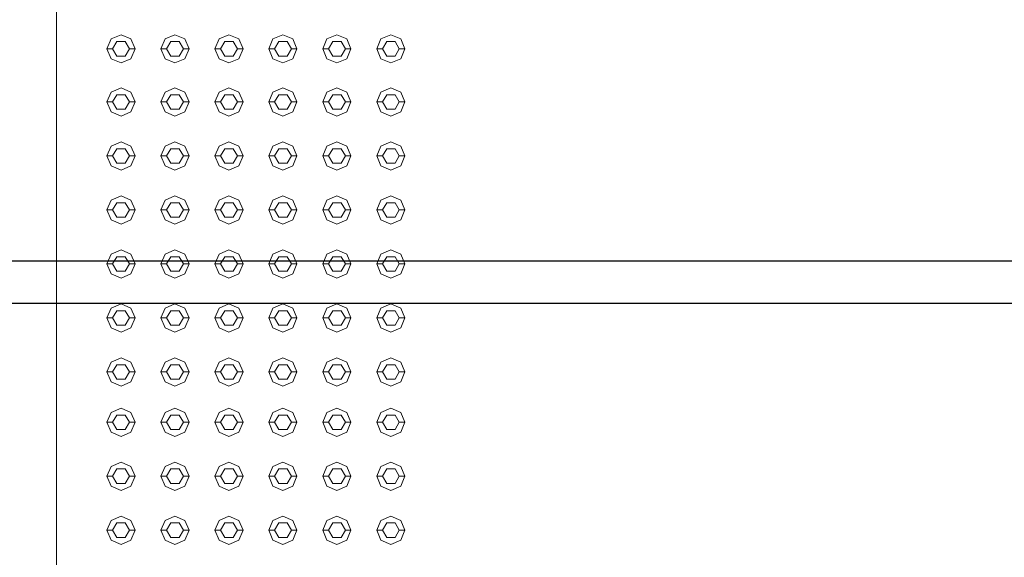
# Model space of a CAD drawing. Header units: millimetres. Extents: x -261 to 187, y -214 to 106.
# Tile 693 of 1056: x -204.873 to -203.996, y 2.067 to 2.546. Entities that reach past the tile are written whole.
import ezdxf

# ---------------------------------------------------------------- set-up
doc = ezdxf.new("R2010")
doc.units = ezdxf.units.MM
doc.header["$LTSCALE"] = 0.005
doc.header["$MEASUREMENT"] = 0
for name, color, linetype, lineweight in [('AP-Condutos Ar condicionado', 4, 'Continuous', 25), ('IFC-Elemento construtivo genérico-Contorno', 9, 'Continuous', 5), ('IFC-Laje-Contorno', 9, 'Continuous', 5)]:
    doc.layers.add(name, color=color, linetype=linetype, lineweight=lineweight)

msp = doc.modelspace()

# ---------------------------------------------------------------- linework, layer by layer
at = {"layer": 'AP-Condutos Ar condicionado'}
for p, q in [((-201.10588, 2.33105), (-216.4127, 2.33105)), ((-201.10588, 2.29338), (-216.4127, 2.29338))]:
    msp.add_line(p, q, dxfattribs=at)
at = {"layer": 'IFC-Elemento construtivo genérico-Contorno', "lineweight": 5}
for p, q in [((-204.79549, 2.52022), (-204.79183, 2.52908)), ((-204.79183, 2.52908), (-204.78297, 2.53275)), ((-204.79049, 2.52022), (-204.78673, 2.52673)), ((-204.78673, 2.52673), (-204.77921, 2.52673)), ((-204.78297, 2.53275), (-204.77411, 2.52908)), ((-204.77921, 2.52673), (-204.77546, 2.52022)), ((-204.77411, 2.52908), (-204.77045, 2.52022)), ((-204.7474, 2.52022), (-204.74373, 2.52908)), ((-204.74373, 2.52908), (-204.73488, 2.53275)), ((-204.74239, 2.52022), (-204.73864, 2.52673)), ((-204.73864, 2.52673), (-204.73112, 2.52673)), ((-204.73488, 2.53275), (-204.72602, 2.52908)), ((-204.73112, 2.52673), (-204.72736, 2.52022)), ((-204.72602, 2.52908), (-204.72235, 2.52022)), ((-204.69931, 2.52022), (-204.69564, 2.52908)), ((-204.69564, 2.52908), (-204.68679, 2.53275)), ((-204.6943, 2.52022), (-204.69054, 2.52673)), ((-204.69054, 2.52673), (-204.68303, 2.52673)), ((-204.68679, 2.53275), (-204.67793, 2.52908)), ((-204.68303, 2.52673), (-204.67927, 2.52022)), ((-204.67793, 2.52908), (-204.67426, 2.52022)), ((-204.65122, 2.52022), (-204.64755, 2.52908)), ((-204.64755, 2.52908), (-204.6387, 2.53275)), ((-204.64621, 2.52022), (-204.64245, 2.52673)), ((-204.64245, 2.52673), (-204.63494, 2.52673)), ((-204.6387, 2.53275), (-204.62984, 2.52908)), ((-204.63494, 2.52673), (-204.63118, 2.52022)), ((-204.62984, 2.52908), (-204.62617, 2.52022)), ((-204.60313, 2.52022), (-204.59946, 2.52908)), ((-204.59946, 2.52908), (-204.5906, 2.53275)), ((-204.59812, 2.52022), (-204.59436, 2.52673)), ((-204.59436, 2.52673), (-204.58685, 2.52673)), ((-204.5906, 2.53275), (-204.58175, 2.52908)), ((-204.58685, 2.52673), (-204.58309, 2.52022)), ((-204.58175, 2.52908), (-204.57808, 2.52022)), ((-204.55504, 2.52022), (-204.55137, 2.52908)), ((-204.55137, 2.52908), (-204.54251, 2.53275)), ((-204.55003, 2.52022), (-204.54627, 2.52673)), ((-204.54627, 2.52673), (-204.53876, 2.52673)), ((-204.54251, 2.53275), (-204.53366, 2.52908)), ((-204.53876, 2.52673), (-204.535, 2.52022)), ((-204.53366, 2.52908), (-204.52999, 2.52022)), ((-204.79549, 2.52022), (-204.79049, 2.52022)), ((-204.79549, 2.52022), (-204.79183, 2.51137)), ((-204.79049, 2.52022), (-204.78673, 2.51372)), ((-204.77921, 2.51372), (-204.77546, 2.52022)), ((-204.77546, 2.52022), (-204.77045, 2.52022)), ((-204.77411, 2.51137), (-204.77045, 2.52022)), ((-204.7474, 2.52022), (-204.74239, 2.52022)), ((-204.7474, 2.52022), (-204.74373, 2.51137)), ((-204.74239, 2.52022), (-204.73864, 2.51372)), ((-204.73112, 2.51372), (-204.72736, 2.52022)), ((-204.72736, 2.52022), (-204.72235, 2.52022)), ((-204.72602, 2.51137), (-204.72235, 2.52022)), ((-204.69931, 2.52022), (-204.6943, 2.52022)), ((-204.69931, 2.52022), (-204.69564, 2.51137)), ((-204.6943, 2.52022), (-204.69054, 2.51372)), ((-204.68303, 2.51372), (-204.67927, 2.52022)), ((-204.67927, 2.52022), (-204.67426, 2.52022)), ((-204.67793, 2.51137), (-204.67426, 2.52022)), ((-204.65122, 2.52022), (-204.64621, 2.52022)), ((-204.65122, 2.52022), (-204.64755, 2.51137)), ((-204.64621, 2.52022), (-204.64245, 2.51372)), ((-204.63494, 2.51372), (-204.63118, 2.52022)), ((-204.63118, 2.52022), (-204.62617, 2.52022)), ((-204.62984, 2.51137), (-204.62617, 2.52022)), ((-204.60313, 2.52022), (-204.59812, 2.52022)), ((-204.60313, 2.52022), (-204.59946, 2.51137)), ((-204.59812, 2.52022), (-204.59436, 2.51372)), ((-204.58685, 2.51372), (-204.58309, 2.52022)), ((-204.58309, 2.52022), (-204.57808, 2.52022)), ((-204.58175, 2.51137), (-204.57808, 2.52022)), ((-204.55504, 2.52022), (-204.55003, 2.52022)), ((-204.55504, 2.52022), (-204.55137, 2.51137)), ((-204.55003, 2.52022), (-204.54627, 2.51372)), ((-204.53876, 2.51372), (-204.535, 2.52022)), ((-204.535, 2.52022), (-204.52999, 2.52022)), ((-204.53366, 2.51137), (-204.52999, 2.52022)), ((-204.79183, 2.51137), (-204.78297, 2.5077)), ((-204.78673, 2.51372), (-204.77921, 2.51372)), ((-204.78297, 2.5077), (-204.77411, 2.51137)), ((-204.74373, 2.51137), (-204.73488, 2.5077)), ((-204.73864, 2.51372), (-204.73112, 2.51372)), ((-204.73488, 2.5077), (-204.72602, 2.51137)), ((-204.69564, 2.51137), (-204.68679, 2.5077)), ((-204.69054, 2.51372), (-204.68303, 2.51372)), ((-204.68679, 2.5077), (-204.67793, 2.51137)), ((-204.64755, 2.51137), (-204.6387, 2.5077)), ((-204.64245, 2.51372), (-204.63494, 2.51372)), ((-204.6387, 2.5077), (-204.62984, 2.51137)), ((-204.59946, 2.51137), (-204.5906, 2.5077)), ((-204.59436, 2.51372), (-204.58685, 2.51372)), ((-204.5906, 2.5077), (-204.58175, 2.51137)), ((-204.55137, 2.51137), (-204.54251, 2.5077)), ((-204.54627, 2.51372), (-204.53876, 2.51372)), ((-204.54251, 2.5077), (-204.53366, 2.51137)), ((-204.79183, 2.48175), (-204.78297, 2.48541)), ((-204.78297, 2.48541), (-204.77411, 2.48175)), ((-204.74373, 2.48175), (-204.73488, 2.48541)), ((-204.73488, 2.48541), (-204.72602, 2.48175)), ((-204.69564, 2.48175), (-204.68679, 2.48541)), ((-204.68679, 2.48541), (-204.67793, 2.48175)), ((-204.64755, 2.48175), (-204.6387, 2.48541)), ((-204.6387, 2.48541), (-204.62984, 2.48175)), ((-204.59946, 2.48175), (-204.5906, 2.48541)), ((-204.5906, 2.48541), (-204.58175, 2.48175)), ((-204.55137, 2.48175), (-204.54251, 2.48541)), ((-204.54251, 2.48541), (-204.53366, 2.48175)), ((-204.79549, 2.47289), (-204.79183, 2.48175)), ((-204.79049, 2.47289), (-204.78673, 2.4794)), ((-204.78673, 2.4794), (-204.77921, 2.4794)), ((-204.77921, 2.4794), (-204.77546, 2.47289)), ((-204.77411, 2.48175), (-204.77045, 2.47289)), ((-204.7474, 2.47289), (-204.74373, 2.48175)), ((-204.74239, 2.47289), (-204.73864, 2.4794)), ((-204.73864, 2.4794), (-204.73112, 2.4794)), ((-204.73112, 2.4794), (-204.72736, 2.47289)), ((-204.72602, 2.48175), (-204.72235, 2.47289)), ((-204.69931, 2.47289), (-204.69564, 2.48175)), ((-204.6943, 2.47289), (-204.69054, 2.4794)), ((-204.69054, 2.4794), (-204.68303, 2.4794)), ((-204.68303, 2.4794), (-204.67927, 2.47289)), ((-204.67793, 2.48175), (-204.67426, 2.47289)), ((-204.65122, 2.47289), (-204.64755, 2.48175)), ((-204.64621, 2.47289), (-204.64245, 2.4794)), ((-204.64245, 2.4794), (-204.63494, 2.4794)), ((-204.63494, 2.4794), (-204.63118, 2.47289)), ((-204.62984, 2.48175), (-204.62617, 2.47289)), ((-204.60313, 2.47289), (-204.59946, 2.48175)), ((-204.59812, 2.47289), (-204.59436, 2.4794)), ((-204.59436, 2.4794), (-204.58685, 2.4794)), ((-204.58685, 2.4794), (-204.58309, 2.47289)), ((-204.58175, 2.48175), (-204.57808, 2.47289)), ((-204.55504, 2.47289), (-204.55137, 2.48175)), ((-204.55003, 2.47289), (-204.54627, 2.4794)), ((-204.54627, 2.4794), (-204.53876, 2.4794)), ((-204.53876, 2.4794), (-204.535, 2.47289)), ((-204.53366, 2.48175), (-204.52999, 2.47289)), ((-204.79549, 2.47289), (-204.79049, 2.47289)), ((-204.79549, 2.47289), (-204.79183, 2.46403)), ((-204.79049, 2.47289), (-204.78673, 2.46638)), ((-204.78673, 2.46638), (-204.77921, 2.46638)), ((-204.77921, 2.46638), (-204.77546, 2.47289)), ((-204.77546, 2.47289), (-204.77045, 2.47289)), ((-204.77411, 2.46403), (-204.77045, 2.47289)), ((-204.7474, 2.47289), (-204.74239, 2.47289)), ((-204.7474, 2.47289), (-204.74373, 2.46403)), ((-204.74239, 2.47289), (-204.73864, 2.46638)), ((-204.73864, 2.46638), (-204.73112, 2.46638)), ((-204.73112, 2.46638), (-204.72736, 2.47289)), ((-204.72736, 2.47289), (-204.72235, 2.47289)), ((-204.72602, 2.46403), (-204.72235, 2.47289)), ((-204.69931, 2.47289), (-204.6943, 2.47289)), ((-204.69931, 2.47289), (-204.69564, 2.46403)), ((-204.6943, 2.47289), (-204.69054, 2.46638)), ((-204.69054, 2.46638), (-204.68303, 2.46638)), ((-204.68303, 2.46638), (-204.67927, 2.47289)), ((-204.67927, 2.47289), (-204.67426, 2.47289)), ((-204.67793, 2.46403), (-204.67426, 2.47289)), ((-204.65122, 2.47289), (-204.64621, 2.47289)), ((-204.65122, 2.47289), (-204.64755, 2.46403)), ((-204.64621, 2.47289), (-204.64245, 2.46638)), ((-204.64245, 2.46638), (-204.63494, 2.46638)), ((-204.63494, 2.46638), (-204.63118, 2.47289)), ((-204.63118, 2.47289), (-204.62617, 2.47289)), ((-204.62984, 2.46403), (-204.62617, 2.47289)), ((-204.60313, 2.47289), (-204.59812, 2.47289)), ((-204.60313, 2.47289), (-204.59946, 2.46403)), ((-204.59812, 2.47289), (-204.59436, 2.46638)), ((-204.59436, 2.46638), (-204.58685, 2.46638)), ((-204.58685, 2.46638), (-204.58309, 2.47289)), ((-204.58309, 2.47289), (-204.57808, 2.47289)), ((-204.58175, 2.46403), (-204.57808, 2.47289)), ((-204.55504, 2.47289), (-204.55003, 2.47289)), ((-204.55504, 2.47289), (-204.55137, 2.46403)), ((-204.55003, 2.47289), (-204.54627, 2.46638)), ((-204.54627, 2.46638), (-204.53876, 2.46638)), ((-204.53876, 2.46638), (-204.535, 2.47289)), ((-204.535, 2.47289), (-204.52999, 2.47289)), ((-204.53366, 2.46403), (-204.52999, 2.47289)), ((-204.79183, 2.46403), (-204.78297, 2.46036)), ((-204.78297, 2.46036), (-204.77411, 2.46403)), ((-204.74373, 2.46403), (-204.73488, 2.46036)), ((-204.73488, 2.46036), (-204.72602, 2.46403)), ((-204.69564, 2.46403), (-204.68679, 2.46036)), ((-204.68679, 2.46036), (-204.67793, 2.46403)), ((-204.64755, 2.46403), (-204.6387, 2.46036)), ((-204.6387, 2.46036), (-204.62984, 2.46403)), ((-204.59946, 2.46403), (-204.5906, 2.46036)), ((-204.5906, 2.46036), (-204.58175, 2.46403)), ((-204.55137, 2.46403), (-204.54251, 2.46036)), ((-204.54251, 2.46036), (-204.53366, 2.46403)), ((-204.79549, 2.4248), (-204.79183, 2.43365)), ((-204.79183, 2.43365), (-204.78297, 2.43732)), ((-204.79049, 2.4248), (-204.78673, 2.4313)), ((-204.78673, 2.4313), (-204.77921, 2.4313)), ((-204.78297, 2.43732), (-204.77411, 2.43365)), ((-204.77921, 2.4313), (-204.77546, 2.4248)), ((-204.77411, 2.43365), (-204.77045, 2.4248)), ((-204.7474, 2.4248), (-204.74373, 2.43365)), ((-204.74373, 2.43365), (-204.73488, 2.43732)), ((-204.74239, 2.4248), (-204.73864, 2.4313)), ((-204.73864, 2.4313), (-204.73112, 2.4313)), ((-204.73488, 2.43732), (-204.72602, 2.43365)), ((-204.73112, 2.4313), (-204.72736, 2.4248)), ((-204.72602, 2.43365), (-204.72235, 2.4248)), ((-204.69931, 2.4248), (-204.69564, 2.43365)), ((-204.69564, 2.43365), (-204.68679, 2.43732)), ((-204.6943, 2.4248), (-204.69054, 2.4313)), ((-204.69054, 2.4313), (-204.68303, 2.4313)), ((-204.68679, 2.43732), (-204.67793, 2.43365)), ((-204.68303, 2.4313), (-204.67927, 2.4248)), ((-204.67793, 2.43365), (-204.67426, 2.4248)), ((-204.65122, 2.4248), (-204.64755, 2.43365)), ((-204.64755, 2.43365), (-204.6387, 2.43732)), ((-204.64621, 2.4248), (-204.64245, 2.4313)), ((-204.64245, 2.4313), (-204.63494, 2.4313)), ((-204.6387, 2.43732), (-204.62984, 2.43365)), ((-204.63494, 2.4313), (-204.63118, 2.4248)), ((-204.62984, 2.43365), (-204.62617, 2.4248)), ((-204.60313, 2.4248), (-204.59946, 2.43365)), ((-204.59946, 2.43365), (-204.5906, 2.43732)), ((-204.59812, 2.4248), (-204.59436, 2.4313)), ((-204.59436, 2.4313), (-204.58685, 2.4313)), ((-204.5906, 2.43732), (-204.58175, 2.43365)), ((-204.58685, 2.4313), (-204.58309, 2.4248)), ((-204.58175, 2.43365), (-204.57808, 2.4248)), ((-204.55504, 2.4248), (-204.55137, 2.43365)), ((-204.55137, 2.43365), (-204.54251, 2.43732)), ((-204.55003, 2.4248), (-204.54627, 2.4313)), ((-204.54627, 2.4313), (-204.53876, 2.4313)), ((-204.54251, 2.43732), (-204.53366, 2.43365)), ((-204.53876, 2.4313), (-204.535, 2.4248)), ((-204.53366, 2.43365), (-204.52999, 2.4248)), ((-204.79549, 2.4248), (-204.79049, 2.4248)), ((-204.79549, 2.4248), (-204.79183, 2.41594)), ((-204.79049, 2.4248), (-204.78673, 2.41829)), ((-204.77921, 2.41829), (-204.77546, 2.4248)), ((-204.77546, 2.4248), (-204.77045, 2.4248)), ((-204.77411, 2.41594), (-204.77045, 2.4248)), ((-204.7474, 2.4248), (-204.74239, 2.4248)), ((-204.7474, 2.4248), (-204.74373, 2.41594)), ((-204.74239, 2.4248), (-204.73864, 2.41829)), ((-204.73112, 2.41829), (-204.72736, 2.4248)), ((-204.72736, 2.4248), (-204.72235, 2.4248)), ((-204.72602, 2.41594), (-204.72235, 2.4248)), ((-204.69931, 2.4248), (-204.6943, 2.4248)), ((-204.69931, 2.4248), (-204.69564, 2.41594)), ((-204.6943, 2.4248), (-204.69054, 2.41829)), ((-204.68303, 2.41829), (-204.67927, 2.4248)), ((-204.67927, 2.4248), (-204.67426, 2.4248)), ((-204.67793, 2.41594), (-204.67426, 2.4248)), ((-204.65122, 2.4248), (-204.64621, 2.4248)), ((-204.65122, 2.4248), (-204.64755, 2.41594)), ((-204.64621, 2.4248), (-204.64245, 2.41829)), ((-204.63494, 2.41829), (-204.63118, 2.4248)), ((-204.63118, 2.4248), (-204.62617, 2.4248)), ((-204.62984, 2.41594), (-204.62617, 2.4248)), ((-204.60313, 2.4248), (-204.59812, 2.4248)), ((-204.60313, 2.4248), (-204.59946, 2.41594)), ((-204.59812, 2.4248), (-204.59436, 2.41829)), ((-204.58685, 2.41829), (-204.58309, 2.4248)), ((-204.58309, 2.4248), (-204.57808, 2.4248)), ((-204.58175, 2.41594), (-204.57808, 2.4248)), ((-204.55504, 2.4248), (-204.55003, 2.4248)), ((-204.55504, 2.4248), (-204.55137, 2.41594)), ((-204.55003, 2.4248), (-204.54627, 2.41829)), ((-204.53876, 2.41829), (-204.535, 2.4248)), ((-204.535, 2.4248), (-204.52999, 2.4248)), ((-204.53366, 2.41594), (-204.52999, 2.4248)), ((-204.79183, 2.41594), (-204.78297, 2.41227)), ((-204.78673, 2.41829), (-204.77921, 2.41829)), ((-204.78297, 2.41227), (-204.77411, 2.41594)), ((-204.74373, 2.41594), (-204.73488, 2.41227)), ((-204.73864, 2.41829), (-204.73112, 2.41829)), ((-204.73488, 2.41227), (-204.72602, 2.41594)), ((-204.69564, 2.41594), (-204.68679, 2.41227)), ((-204.69054, 2.41829), (-204.68303, 2.41829)), ((-204.68679, 2.41227), (-204.67793, 2.41594)), ((-204.64755, 2.41594), (-204.6387, 2.41227)), ((-204.64245, 2.41829), (-204.63494, 2.41829)), ((-204.6387, 2.41227), (-204.62984, 2.41594)), ((-204.59946, 2.41594), (-204.5906, 2.41227)), ((-204.59436, 2.41829), (-204.58685, 2.41829)), ((-204.5906, 2.41227), (-204.58175, 2.41594)), ((-204.55137, 2.41594), (-204.54251, 2.41227)), ((-204.54627, 2.41829), (-204.53876, 2.41829)), ((-204.54251, 2.41227), (-204.53366, 2.41594)), ((-204.79183, 2.38556), (-204.78297, 2.38923)), ((-204.78297, 2.38923), (-204.77411, 2.38556)), ((-204.74373, 2.38556), (-204.73488, 2.38923)), ((-204.73488, 2.38923), (-204.72602, 2.38556)), ((-204.69564, 2.38556), (-204.68679, 2.38923)), ((-204.68679, 2.38923), (-204.67793, 2.38556)), ((-204.64755, 2.38556), (-204.6387, 2.38923)), ((-204.6387, 2.38923), (-204.62984, 2.38556)), ((-204.59946, 2.38556), (-204.5906, 2.38923)), ((-204.5906, 2.38923), (-204.58175, 2.38556)), ((-204.55137, 2.38556), (-204.54251, 2.38923)), ((-204.54251, 2.38923), (-204.53366, 2.38556)), ((-204.79549, 2.37671), (-204.79183, 2.38556)), ((-204.79049, 2.37671), (-204.78673, 2.38321)), ((-204.78673, 2.38321), (-204.77921, 2.38321)), ((-204.77921, 2.38321), (-204.77546, 2.37671)), ((-204.77411, 2.38556), (-204.77045, 2.37671)), ((-204.7474, 2.37671), (-204.74373, 2.38556)), ((-204.74239, 2.37671), (-204.73864, 2.38321)), ((-204.73864, 2.38321), (-204.73112, 2.38321)), ((-204.73112, 2.38321), (-204.72736, 2.37671)), ((-204.72602, 2.38556), (-204.72235, 2.37671)), ((-204.69931, 2.37671), (-204.69564, 2.38556)), ((-204.6943, 2.37671), (-204.69054, 2.38321)), ((-204.69054, 2.38321), (-204.68303, 2.38321)), ((-204.68303, 2.38321), (-204.67927, 2.37671)), ((-204.67793, 2.38556), (-204.67426, 2.37671)), ((-204.65122, 2.37671), (-204.64755, 2.38556)), ((-204.64621, 2.37671), (-204.64245, 2.38321)), ((-204.64245, 2.38321), (-204.63494, 2.38321)), ((-204.63494, 2.38321), (-204.63118, 2.37671)), ((-204.62984, 2.38556), (-204.62617, 2.37671)), ((-204.60313, 2.37671), (-204.59946, 2.38556)), ((-204.59812, 2.37671), (-204.59436, 2.38321)), ((-204.59436, 2.38321), (-204.58685, 2.38321)), ((-204.58685, 2.38321), (-204.58309, 2.37671)), ((-204.58175, 2.38556), (-204.57808, 2.37671)), ((-204.55504, 2.37671), (-204.55137, 2.38556)), ((-204.55003, 2.37671), (-204.54627, 2.38321)), ((-204.54627, 2.38321), (-204.53876, 2.38321)), ((-204.53876, 2.38321), (-204.535, 2.37671)), ((-204.53366, 2.38556), (-204.52999, 2.37671)), ((-204.79549, 2.37671), (-204.79049, 2.37671)), ((-204.79549, 2.37671), (-204.79183, 2.36785)), ((-204.79049, 2.37671), (-204.78673, 2.3702)), ((-204.78673, 2.3702), (-204.77921, 2.3702)), ((-204.77921, 2.3702), (-204.77546, 2.37671)), ((-204.77546, 2.37671), (-204.77045, 2.37671)), ((-204.77411, 2.36785), (-204.77045, 2.37671)), ((-204.7474, 2.37671), (-204.74239, 2.37671)), ((-204.7474, 2.37671), (-204.74373, 2.36785)), ((-204.74239, 2.37671), (-204.73864, 2.3702)), ((-204.73864, 2.3702), (-204.73112, 2.3702)), ((-204.73112, 2.3702), (-204.72736, 2.37671)), ((-204.72736, 2.37671), (-204.72235, 2.37671)), ((-204.72602, 2.36785), (-204.72235, 2.37671)), ((-204.69931, 2.37671), (-204.6943, 2.37671)), ((-204.69931, 2.37671), (-204.69564, 2.36785)), ((-204.6943, 2.37671), (-204.69054, 2.3702)), ((-204.69054, 2.3702), (-204.68303, 2.3702)), ((-204.68303, 2.3702), (-204.67927, 2.37671)), ((-204.67927, 2.37671), (-204.67426, 2.37671)), ((-204.67793, 2.36785), (-204.67426, 2.37671)), ((-204.65122, 2.37671), (-204.64621, 2.37671)), ((-204.65122, 2.37671), (-204.64755, 2.36785)), ((-204.64621, 2.37671), (-204.64245, 2.3702)), ((-204.64245, 2.3702), (-204.63494, 2.3702)), ((-204.63494, 2.3702), (-204.63118, 2.37671)), ((-204.63118, 2.37671), (-204.62617, 2.37671)), ((-204.62984, 2.36785), (-204.62617, 2.37671)), ((-204.60313, 2.37671), (-204.59812, 2.37671)), ((-204.60313, 2.37671), (-204.59946, 2.36785)), ((-204.59812, 2.37671), (-204.59436, 2.3702)), ((-204.59436, 2.3702), (-204.58685, 2.3702)), ((-204.58685, 2.3702), (-204.58309, 2.37671)), ((-204.58309, 2.37671), (-204.57808, 2.37671)), ((-204.58175, 2.36785), (-204.57808, 2.37671)), ((-204.55504, 2.37671), (-204.55003, 2.37671)), ((-204.55504, 2.37671), (-204.55137, 2.36785)), ((-204.55003, 2.37671), (-204.54627, 2.3702)), ((-204.54627, 2.3702), (-204.53876, 2.3702)), ((-204.53876, 2.3702), (-204.535, 2.37671)), ((-204.535, 2.37671), (-204.52999, 2.37671)), ((-204.53366, 2.36785), (-204.52999, 2.37671)), ((-204.79183, 2.36785), (-204.78297, 2.36418)), ((-204.78297, 2.36418), (-204.77411, 2.36785)), ((-204.74373, 2.36785), (-204.73488, 2.36418)), ((-204.73488, 2.36418), (-204.72602, 2.36785)), ((-204.69564, 2.36785), (-204.68679, 2.36418)), ((-204.68679, 2.36418), (-204.67793, 2.36785)), ((-204.64755, 2.36785), (-204.6387, 2.36418)), ((-204.6387, 2.36418), (-204.62984, 2.36785)), ((-204.59946, 2.36785), (-204.5906, 2.36418)), ((-204.5906, 2.36418), (-204.58175, 2.36785)), ((-204.55137, 2.36785), (-204.54251, 2.36418)), ((-204.54251, 2.36418), (-204.53366, 2.36785)), ((-204.79549, 2.32861), (-204.79183, 2.33747)), ((-204.79183, 2.33747), (-204.78297, 2.34114)), ((-204.79049, 2.32861), (-204.78673, 2.33512)), ((-204.78673, 2.33512), (-204.77921, 2.33512)), ((-204.78297, 2.34114), (-204.77411, 2.33747)), ((-204.77921, 2.33512), (-204.77546, 2.32861)), ((-204.77411, 2.33747), (-204.77045, 2.32861)), ((-204.7474, 2.32861), (-204.74373, 2.33747)), ((-204.74373, 2.33747), (-204.73488, 2.34114)), ((-204.74239, 2.32861), (-204.73864, 2.33512)), ((-204.73864, 2.33512), (-204.73112, 2.33512)), ((-204.73488, 2.34114), (-204.72602, 2.33747)), ((-204.73112, 2.33512), (-204.72736, 2.32861)), ((-204.72602, 2.33747), (-204.72235, 2.32861)), ((-204.69931, 2.32861), (-204.69564, 2.33747)), ((-204.69564, 2.33747), (-204.68679, 2.34114)), ((-204.6943, 2.32861), (-204.69054, 2.33512)), ((-204.69054, 2.33512), (-204.68303, 2.33512)), ((-204.68679, 2.34114), (-204.67793, 2.33747)), ((-204.68303, 2.33512), (-204.67927, 2.32861)), ((-204.67793, 2.33747), (-204.67426, 2.32861)), ((-204.65122, 2.32861), (-204.64755, 2.33747)), ((-204.64755, 2.33747), (-204.6387, 2.34114)), ((-204.64621, 2.32861), (-204.64245, 2.33512)), ((-204.64245, 2.33512), (-204.63494, 2.33512)), ((-204.6387, 2.34114), (-204.62984, 2.33747)), ((-204.63494, 2.33512), (-204.63118, 2.32861)), ((-204.62984, 2.33747), (-204.62617, 2.32861)), ((-204.60313, 2.32861), (-204.59946, 2.33747)), ((-204.59946, 2.33747), (-204.5906, 2.34114)), ((-204.59812, 2.32861), (-204.59436, 2.33512)), ((-204.59436, 2.33512), (-204.58685, 2.33512)), ((-204.5906, 2.34114), (-204.58175, 2.33747)), ((-204.58685, 2.33512), (-204.58309, 2.32861)), ((-204.58175, 2.33747), (-204.57808, 2.32861)), ((-204.55504, 2.32861), (-204.55137, 2.33747)), ((-204.55137, 2.33747), (-204.54251, 2.34114)), ((-204.55003, 2.32861), (-204.54627, 2.33512)), ((-204.54627, 2.33512), (-204.53876, 2.33512)), ((-204.54251, 2.34114), (-204.53366, 2.33747)), ((-204.53876, 2.33512), (-204.535, 2.32861)), ((-204.53366, 2.33747), (-204.52999, 2.32861)), ((-204.79549, 2.32861), (-204.79049, 2.32861)), ((-204.79549, 2.32861), (-204.79183, 2.31976)), ((-204.79049, 2.32861), (-204.78673, 2.32211)), ((-204.77921, 2.32211), (-204.77546, 2.32861)), ((-204.77546, 2.32861), (-204.77045, 2.32861)), ((-204.77411, 2.31976), (-204.77045, 2.32861)), ((-204.7474, 2.32861), (-204.74239, 2.32861)), ((-204.7474, 2.32861), (-204.74373, 2.31976)), ((-204.74239, 2.32861), (-204.73864, 2.32211)), ((-204.73112, 2.32211), (-204.72736, 2.32861)), ((-204.72736, 2.32861), (-204.72235, 2.32861)), ((-204.72602, 2.31976), (-204.72235, 2.32861)), ((-204.69931, 2.32861), (-204.6943, 2.32861)), ((-204.69931, 2.32861), (-204.69564, 2.31976)), ((-204.6943, 2.32861), (-204.69054, 2.32211)), ((-204.68303, 2.32211), (-204.67927, 2.32861)), ((-204.67927, 2.32861), (-204.67426, 2.32861)), ((-204.67793, 2.31976), (-204.67426, 2.32861)), ((-204.65122, 2.32861), (-204.64621, 2.32861)), ((-204.65122, 2.32861), (-204.64755, 2.31976)), ((-204.64621, 2.32861), (-204.64245, 2.32211)), ((-204.63494, 2.32211), (-204.63118, 2.32861)), ((-204.63118, 2.32861), (-204.62617, 2.32861)), ((-204.62984, 2.31976), (-204.62617, 2.32861)), ((-204.60313, 2.32861), (-204.59812, 2.32861)), ((-204.60313, 2.32861), (-204.59946, 2.31976)), ((-204.59812, 2.32861), (-204.59436, 2.32211)), ((-204.58685, 2.32211), (-204.58309, 2.32861)), ((-204.58309, 2.32861), (-204.57808, 2.32861)), ((-204.58175, 2.31976), (-204.57808, 2.32861)), ((-204.55504, 2.32861), (-204.55003, 2.32861)), ((-204.55504, 2.32861), (-204.55137, 2.31976)), ((-204.55003, 2.32861), (-204.54627, 2.32211)), ((-204.53876, 2.32211), (-204.535, 2.32861)), ((-204.535, 2.32861), (-204.52999, 2.32861)), ((-204.53366, 2.31976), (-204.52999, 2.32861)), ((-204.79183, 2.31976), (-204.78297, 2.31609)), ((-204.78673, 2.32211), (-204.77921, 2.32211)), ((-204.78297, 2.31609), (-204.77411, 2.31976)), ((-204.74373, 2.31976), (-204.73488, 2.31609)), ((-204.73864, 2.32211), (-204.73112, 2.32211)), ((-204.73488, 2.31609), (-204.72602, 2.31976)), ((-204.69564, 2.31976), (-204.68679, 2.31609)), ((-204.69054, 2.32211), (-204.68303, 2.32211)), ((-204.68679, 2.31609), (-204.67793, 2.31976)), ((-204.64755, 2.31976), (-204.6387, 2.31609)), ((-204.64245, 2.32211), (-204.63494, 2.32211)), ((-204.6387, 2.31609), (-204.62984, 2.31976)), ((-204.59946, 2.31976), (-204.5906, 2.31609)), ((-204.59436, 2.32211), (-204.58685, 2.32211)), ((-204.5906, 2.31609), (-204.58175, 2.31976)), ((-204.55137, 2.31976), (-204.54251, 2.31609)), ((-204.54627, 2.32211), (-204.53876, 2.32211)), ((-204.54251, 2.31609), (-204.53366, 2.31976)), ((-204.79183, 2.28938), (-204.78297, 2.29305)), ((-204.78297, 2.29305), (-204.77411, 2.28938)), ((-204.74373, 2.28938), (-204.73488, 2.29305)), ((-204.73488, 2.29305), (-204.72602, 2.28938)), ((-204.69564, 2.28938), (-204.68679, 2.29305)), ((-204.68679, 2.29305), (-204.67793, 2.28938)), ((-204.64755, 2.28938), (-204.6387, 2.29305)), ((-204.6387, 2.29305), (-204.62984, 2.28938)), ((-204.59946, 2.28938), (-204.5906, 2.29305)), ((-204.5906, 2.29305), (-204.58175, 2.28938)), ((-204.55137, 2.28938), (-204.54251, 2.29305)), ((-204.54251, 2.29305), (-204.53366, 2.28938)), ((-204.79549, 2.28052), (-204.79183, 2.28938)), ((-204.79049, 2.28052), (-204.78673, 2.28703)), ((-204.78673, 2.28703), (-204.77921, 2.28703)), ((-204.77921, 2.28703), (-204.77546, 2.28052)), ((-204.77411, 2.28938), (-204.77045, 2.28052)), ((-204.7474, 2.28052), (-204.74373, 2.28938)), ((-204.74239, 2.28052), (-204.73864, 2.28703)), ((-204.73864, 2.28703), (-204.73112, 2.28703)), ((-204.73112, 2.28703), (-204.72736, 2.28052)), ((-204.72602, 2.28938), (-204.72235, 2.28052)), ((-204.69931, 2.28052), (-204.69564, 2.28938)), ((-204.6943, 2.28052), (-204.69054, 2.28703)), ((-204.69054, 2.28703), (-204.68303, 2.28703)), ((-204.68303, 2.28703), (-204.67927, 2.28052)), ((-204.67793, 2.28938), (-204.67426, 2.28052)), ((-204.65122, 2.28052), (-204.64755, 2.28938)), ((-204.64621, 2.28052), (-204.64245, 2.28703)), ((-204.64245, 2.28703), (-204.63494, 2.28703)), ((-204.63494, 2.28703), (-204.63118, 2.28052)), ((-204.62984, 2.28938), (-204.62617, 2.28052)), ((-204.60313, 2.28052), (-204.59946, 2.28938)), ((-204.59812, 2.28052), (-204.59436, 2.28703)), ((-204.59436, 2.28703), (-204.58685, 2.28703)), ((-204.58685, 2.28703), (-204.58309, 2.28052)), ((-204.58175, 2.28938), (-204.57808, 2.28052)), ((-204.55504, 2.28052), (-204.55137, 2.28938)), ((-204.55003, 2.28052), (-204.54627, 2.28703)), ((-204.54627, 2.28703), (-204.53876, 2.28703)), ((-204.53876, 2.28703), (-204.535, 2.28052)), ((-204.53366, 2.28938), (-204.52999, 2.28052)), ((-204.79549, 2.28052), (-204.79049, 2.28052)), ((-204.79549, 2.28052), (-204.79183, 2.27167)), ((-204.79049, 2.28052), (-204.78673, 2.27402)), ((-204.78673, 2.27402), (-204.77921, 2.27402)), ((-204.77921, 2.27402), (-204.77546, 2.28052)), ((-204.77546, 2.28052), (-204.77045, 2.28052)), ((-204.77411, 2.27167), (-204.77045, 2.28052)), ((-204.7474, 2.28052), (-204.74239, 2.28052)), ((-204.7474, 2.28052), (-204.74373, 2.27167)), ((-204.74239, 2.28052), (-204.73864, 2.27402)), ((-204.73864, 2.27402), (-204.73112, 2.27402)), ((-204.73112, 2.27402), (-204.72736, 2.28052)), ((-204.72736, 2.28052), (-204.72235, 2.28052)), ((-204.72602, 2.27167), (-204.72235, 2.28052)), ((-204.69931, 2.28052), (-204.6943, 2.28052)), ((-204.69931, 2.28052), (-204.69564, 2.27167)), ((-204.6943, 2.28052), (-204.69054, 2.27402)), ((-204.69054, 2.27402), (-204.68303, 2.27402)), ((-204.68303, 2.27402), (-204.67927, 2.28052)), ((-204.67927, 2.28052), (-204.67426, 2.28052)), ((-204.67793, 2.27167), (-204.67426, 2.28052)), ((-204.65122, 2.28052), (-204.64621, 2.28052)), ((-204.65122, 2.28052), (-204.64755, 2.27167)), ((-204.64621, 2.28052), (-204.64245, 2.27402)), ((-204.64245, 2.27402), (-204.63494, 2.27402)), ((-204.63494, 2.27402), (-204.63118, 2.28052)), ((-204.63118, 2.28052), (-204.62617, 2.28052)), ((-204.62984, 2.27167), (-204.62617, 2.28052)), ((-204.60313, 2.28052), (-204.59812, 2.28052)), ((-204.60313, 2.28052), (-204.59946, 2.27167)), ((-204.59812, 2.28052), (-204.59436, 2.27402)), ((-204.59436, 2.27402), (-204.58685, 2.27402)), ((-204.58685, 2.27402), (-204.58309, 2.28052)), ((-204.58309, 2.28052), (-204.57808, 2.28052)), ((-204.58175, 2.27167), (-204.57808, 2.28052)), ((-204.55504, 2.28052), (-204.55003, 2.28052)), ((-204.55504, 2.28052), (-204.55137, 2.27167)), ((-204.55003, 2.28052), (-204.54627, 2.27402)), ((-204.54627, 2.27402), (-204.53876, 2.27402)), ((-204.53876, 2.27402), (-204.535, 2.28052)), ((-204.535, 2.28052), (-204.52999, 2.28052)), ((-204.53366, 2.27167), (-204.52999, 2.28052)), ((-204.79183, 2.27167), (-204.78297, 2.268)), ((-204.78297, 2.268), (-204.77411, 2.27167)), ((-204.74373, 2.27167), (-204.73488, 2.268)), ((-204.73488, 2.268), (-204.72602, 2.27167)), ((-204.69564, 2.27167), (-204.68679, 2.268)), ((-204.68679, 2.268), (-204.67793, 2.27167)), ((-204.64755, 2.27167), (-204.6387, 2.268)), ((-204.6387, 2.268), (-204.62984, 2.27167)), ((-204.59946, 2.27167), (-204.5906, 2.268)), ((-204.5906, 2.268), (-204.58175, 2.27167)), ((-204.55137, 2.27167), (-204.54251, 2.268)), ((-204.54251, 2.268), (-204.53366, 2.27167)), ((-204.79549, 2.23243), (-204.79183, 2.24129)), ((-204.79183, 2.24129), (-204.78297, 2.24495)), ((-204.79049, 2.23243), (-204.78673, 2.23894)), ((-204.78673, 2.23894), (-204.77921, 2.23894)), ((-204.78297, 2.24495), (-204.77411, 2.24129)), ((-204.77921, 2.23894), (-204.77546, 2.23243)), ((-204.77411, 2.24129), (-204.77045, 2.23243)), ((-204.7474, 2.23243), (-204.74373, 2.24129)), ((-204.74373, 2.24129), (-204.73488, 2.24495)), ((-204.74239, 2.23243), (-204.73864, 2.23894)), ((-204.73864, 2.23894), (-204.73112, 2.23894)), ((-204.73488, 2.24495), (-204.72602, 2.24129)), ((-204.73112, 2.23894), (-204.72736, 2.23243)), ((-204.72602, 2.24129), (-204.72235, 2.23243)), ((-204.69931, 2.23243), (-204.69564, 2.24129)), ((-204.69564, 2.24129), (-204.68679, 2.24495)), ((-204.6943, 2.23243), (-204.69054, 2.23894)), ((-204.69054, 2.23894), (-204.68303, 2.23894)), ((-204.68679, 2.24495), (-204.67793, 2.24129)), ((-204.68303, 2.23894), (-204.67927, 2.23243)), ((-204.67793, 2.24129), (-204.67426, 2.23243)), ((-204.65122, 2.23243), (-204.64755, 2.24129)), ((-204.64755, 2.24129), (-204.6387, 2.24495)), ((-204.64621, 2.23243), (-204.64245, 2.23894)), ((-204.64245, 2.23894), (-204.63494, 2.23894)), ((-204.6387, 2.24495), (-204.62984, 2.24129)), ((-204.63494, 2.23894), (-204.63118, 2.23243)), ((-204.62984, 2.24129), (-204.62617, 2.23243)), ((-204.60313, 2.23243), (-204.59946, 2.24129)), ((-204.59946, 2.24129), (-204.5906, 2.24495)), ((-204.59812, 2.23243), (-204.59436, 2.23894)), ((-204.59436, 2.23894), (-204.58685, 2.23894)), ((-204.5906, 2.24495), (-204.58175, 2.24129)), ((-204.58685, 2.23894), (-204.58309, 2.23243)), ((-204.58175, 2.24129), (-204.57808, 2.23243)), ((-204.55504, 2.23243), (-204.55137, 2.24129)), ((-204.55137, 2.24129), (-204.54251, 2.24495)), ((-204.55003, 2.23243), (-204.54627, 2.23894)), ((-204.54627, 2.23894), (-204.53876, 2.23894)), ((-204.54251, 2.24495), (-204.53366, 2.24129)), ((-204.53876, 2.23894), (-204.535, 2.23243)), ((-204.53366, 2.24129), (-204.52999, 2.23243)), ((-204.79549, 2.23243), (-204.79049, 2.23243)), ((-204.79549, 2.23243), (-204.79183, 2.22357)), ((-204.79049, 2.23243), (-204.78673, 2.22592)), ((-204.77921, 2.22592), (-204.77546, 2.23243)), ((-204.77546, 2.23243), (-204.77045, 2.23243)), ((-204.77411, 2.22357), (-204.77045, 2.23243)), ((-204.7474, 2.23243), (-204.74239, 2.23243)), ((-204.7474, 2.23243), (-204.74373, 2.22357)), ((-204.74239, 2.23243), (-204.73864, 2.22592)), ((-204.73112, 2.22592), (-204.72736, 2.23243)), ((-204.72736, 2.23243), (-204.72235, 2.23243)), ((-204.72602, 2.22357), (-204.72235, 2.23243)), ((-204.69931, 2.23243), (-204.6943, 2.23243)), ((-204.69931, 2.23243), (-204.69564, 2.22357)), ((-204.6943, 2.23243), (-204.69054, 2.22592)), ((-204.68303, 2.22592), (-204.67927, 2.23243)), ((-204.67927, 2.23243), (-204.67426, 2.23243)), ((-204.67793, 2.22357), (-204.67426, 2.23243)), ((-204.65122, 2.23243), (-204.64621, 2.23243)), ((-204.65122, 2.23243), (-204.64755, 2.22357)), ((-204.64621, 2.23243), (-204.64245, 2.22592)), ((-204.63494, 2.22592), (-204.63118, 2.23243)), ((-204.63118, 2.23243), (-204.62617, 2.23243)), ((-204.62984, 2.22357), (-204.62617, 2.23243)), ((-204.60313, 2.23243), (-204.59812, 2.23243)), ((-204.60313, 2.23243), (-204.59946, 2.22357)), ((-204.59812, 2.23243), (-204.59436, 2.22592)), ((-204.58685, 2.22592), (-204.58309, 2.23243)), ((-204.58309, 2.23243), (-204.57808, 2.23243)), ((-204.58175, 2.22357), (-204.57808, 2.23243)), ((-204.55504, 2.23243), (-204.55003, 2.23243)), ((-204.55504, 2.23243), (-204.55137, 2.22357)), ((-204.55003, 2.23243), (-204.54627, 2.22592)), ((-204.53876, 2.22592), (-204.535, 2.23243)), ((-204.535, 2.23243), (-204.52999, 2.23243)), ((-204.53366, 2.22357), (-204.52999, 2.23243)), ((-204.79183, 2.22357), (-204.78297, 2.21991)), ((-204.78673, 2.22592), (-204.77921, 2.22592)), ((-204.78297, 2.21991), (-204.77411, 2.22357)), ((-204.74373, 2.22357), (-204.73488, 2.21991)), ((-204.73864, 2.22592), (-204.73112, 2.22592)), ((-204.73488, 2.21991), (-204.72602, 2.22357)), ((-204.69564, 2.22357), (-204.68679, 2.21991)), ((-204.69054, 2.22592), (-204.68303, 2.22592)), ((-204.68679, 2.21991), (-204.67793, 2.22357)), ((-204.64755, 2.22357), (-204.6387, 2.21991)), ((-204.64245, 2.22592), (-204.63494, 2.22592)), ((-204.6387, 2.21991), (-204.62984, 2.22357)), ((-204.59946, 2.22357), (-204.5906, 2.21991)), ((-204.59436, 2.22592), (-204.58685, 2.22592)), ((-204.5906, 2.21991), (-204.58175, 2.22357)), ((-204.55137, 2.22357), (-204.54251, 2.21991)), ((-204.54627, 2.22592), (-204.53876, 2.22592)), ((-204.54251, 2.21991), (-204.53366, 2.22357)), ((-204.79549, 2.18761), (-204.79183, 2.19646)), ((-204.79183, 2.19646), (-204.78297, 2.20013)), ((-204.79049, 2.18761), (-204.78673, 2.19411)), ((-204.78673, 2.19411), (-204.77921, 2.19411)), ((-204.78297, 2.20013), (-204.77411, 2.19646)), ((-204.77921, 2.19411), (-204.77546, 2.18761)), ((-204.77411, 2.19646), (-204.77045, 2.18761)), ((-204.7474, 2.18761), (-204.74373, 2.19646)), ((-204.74373, 2.19646), (-204.73488, 2.20013)), ((-204.74239, 2.18761), (-204.73864, 2.19411)), ((-204.73864, 2.19411), (-204.73112, 2.19411)), ((-204.73488, 2.20013), (-204.72602, 2.19646)), ((-204.73112, 2.19411), (-204.72736, 2.18761)), ((-204.72602, 2.19646), (-204.72235, 2.18761)), ((-204.69931, 2.18761), (-204.69564, 2.19646)), ((-204.69564, 2.19646), (-204.68679, 2.20013)), ((-204.6943, 2.18761), (-204.69054, 2.19411)), ((-204.69054, 2.19411), (-204.68303, 2.19411)), ((-204.68679, 2.20013), (-204.67793, 2.19646)), ((-204.68303, 2.19411), (-204.67927, 2.18761)), ((-204.67793, 2.19646), (-204.67426, 2.18761)), ((-204.65122, 2.18761), (-204.64755, 2.19646)), ((-204.64755, 2.19646), (-204.6387, 2.20013)), ((-204.64621, 2.18761), (-204.64245, 2.19411)), ((-204.64245, 2.19411), (-204.63494, 2.19411)), ((-204.6387, 2.20013), (-204.62984, 2.19646)), ((-204.63494, 2.19411), (-204.63118, 2.18761)), ((-204.62984, 2.19646), (-204.62617, 2.18761)), ((-204.60313, 2.18761), (-204.59946, 2.19646)), ((-204.59946, 2.19646), (-204.5906, 2.20013)), ((-204.59812, 2.18761), (-204.59436, 2.19411)), ((-204.59436, 2.19411), (-204.58685, 2.19411)), ((-204.5906, 2.20013), (-204.58175, 2.19646)), ((-204.58685, 2.19411), (-204.58309, 2.18761)), ((-204.58175, 2.19646), (-204.57808, 2.18761)), ((-204.55504, 2.18761), (-204.55137, 2.19646)), ((-204.55137, 2.19646), (-204.54251, 2.20013)), ((-204.55003, 2.18761), (-204.54627, 2.19411)), ((-204.54627, 2.19411), (-204.53876, 2.19411)), ((-204.54251, 2.20013), (-204.53366, 2.19646)), ((-204.53876, 2.19411), (-204.535, 2.18761)), ((-204.53366, 2.19646), (-204.52999, 2.18761)), ((-204.79549, 2.18761), (-204.79049, 2.18761)), ((-204.79549, 2.18761), (-204.79183, 2.17875)), ((-204.79049, 2.18761), (-204.78673, 2.1811)), ((-204.77921, 2.1811), (-204.77546, 2.18761)), ((-204.77546, 2.18761), (-204.77045, 2.18761)), ((-204.77411, 2.17875), (-204.77045, 2.18761)), ((-204.7474, 2.18761), (-204.74239, 2.18761)), ((-204.7474, 2.18761), (-204.74373, 2.17875)), ((-204.74239, 2.18761), (-204.73864, 2.1811)), ((-204.73112, 2.1811), (-204.72736, 2.18761)), ((-204.72736, 2.18761), (-204.72235, 2.18761)), ((-204.72602, 2.17875), (-204.72235, 2.18761)), ((-204.69931, 2.18761), (-204.6943, 2.18761)), ((-204.69931, 2.18761), (-204.69564, 2.17875)), ((-204.6943, 2.18761), (-204.69054, 2.1811)), ((-204.68303, 2.1811), (-204.67927, 2.18761)), ((-204.67927, 2.18761), (-204.67426, 2.18761)), ((-204.67793, 2.17875), (-204.67426, 2.18761)), ((-204.65122, 2.18761), (-204.64621, 2.18761)), ((-204.65122, 2.18761), (-204.64755, 2.17875)), ((-204.64621, 2.18761), (-204.64245, 2.1811)), ((-204.63494, 2.1811), (-204.63118, 2.18761)), ((-204.63118, 2.18761), (-204.62617, 2.18761)), ((-204.62984, 2.17875), (-204.62617, 2.18761)), ((-204.60313, 2.18761), (-204.59812, 2.18761)), ((-204.60313, 2.18761), (-204.59946, 2.17875)), ((-204.59812, 2.18761), (-204.59436, 2.1811)), ((-204.58685, 2.1811), (-204.58309, 2.18761)), ((-204.58309, 2.18761), (-204.57808, 2.18761)), ((-204.58175, 2.17875), (-204.57808, 2.18761)), ((-204.55504, 2.18761), (-204.55003, 2.18761)), ((-204.55504, 2.18761), (-204.55137, 2.17875)), ((-204.55003, 2.18761), (-204.54627, 2.1811)), ((-204.53876, 2.1811), (-204.535, 2.18761)), ((-204.535, 2.18761), (-204.52999, 2.18761)), ((-204.53366, 2.17875), (-204.52999, 2.18761)), ((-204.79183, 2.17875), (-204.78297, 2.17508)), ((-204.78673, 2.1811), (-204.77921, 2.1811)), ((-204.78297, 2.17508), (-204.77411, 2.17875)), ((-204.74373, 2.17875), (-204.73488, 2.17508)), ((-204.73864, 2.1811), (-204.73112, 2.1811)), ((-204.73488, 2.17508), (-204.72602, 2.17875)), ((-204.69564, 2.17875), (-204.68679, 2.17508)), ((-204.69054, 2.1811), (-204.68303, 2.1811)), ((-204.68679, 2.17508), (-204.67793, 2.17875)), ((-204.64755, 2.17875), (-204.6387, 2.17508)), ((-204.64245, 2.1811), (-204.63494, 2.1811)), ((-204.6387, 2.17508), (-204.62984, 2.17875)), ((-204.59946, 2.17875), (-204.5906, 2.17508)), ((-204.59436, 2.1811), (-204.58685, 2.1811)), ((-204.5906, 2.17508), (-204.58175, 2.17875)), ((-204.55137, 2.17875), (-204.54251, 2.17508)), ((-204.54627, 2.1811), (-204.53876, 2.1811)), ((-204.54251, 2.17508), (-204.53366, 2.17875)), ((-204.79183, 2.14837), (-204.78297, 2.15204)), ((-204.78297, 2.15204), (-204.77411, 2.14837)), ((-204.74373, 2.14837), (-204.73488, 2.15204)), ((-204.73488, 2.15204), (-204.72602, 2.14837)), ((-204.69564, 2.14837), (-204.68679, 2.15204)), ((-204.68679, 2.15204), (-204.67793, 2.14837)), ((-204.64755, 2.14837), (-204.6387, 2.15204)), ((-204.6387, 2.15204), (-204.62984, 2.14837)), ((-204.59946, 2.14837), (-204.5906, 2.15204)), ((-204.5906, 2.15204), (-204.58175, 2.14837)), ((-204.55137, 2.14837), (-204.54251, 2.15204)), ((-204.54251, 2.15204), (-204.53366, 2.14837)), ((-204.79549, 2.13952), (-204.79183, 2.14837)), ((-204.79049, 2.13952), (-204.78673, 2.14602)), ((-204.78673, 2.14602), (-204.77921, 2.14602)), ((-204.77921, 2.14602), (-204.77546, 2.13952)), ((-204.77411, 2.14837), (-204.77045, 2.13952)), ((-204.7474, 2.13952), (-204.74373, 2.14837)), ((-204.74239, 2.13952), (-204.73864, 2.14602)), ((-204.73864, 2.14602), (-204.73112, 2.14602)), ((-204.73112, 2.14602), (-204.72736, 2.13952)), ((-204.72602, 2.14837), (-204.72235, 2.13952)), ((-204.69931, 2.13952), (-204.69564, 2.14837)), ((-204.6943, 2.13952), (-204.69054, 2.14602)), ((-204.69054, 2.14602), (-204.68303, 2.14602)), ((-204.68303, 2.14602), (-204.67927, 2.13952)), ((-204.67793, 2.14837), (-204.67426, 2.13952)), ((-204.65122, 2.13952), (-204.64755, 2.14837)), ((-204.64621, 2.13952), (-204.64245, 2.14602)), ((-204.64245, 2.14602), (-204.63494, 2.14602)), ((-204.63494, 2.14602), (-204.63118, 2.13952)), ((-204.62984, 2.14837), (-204.62617, 2.13952)), ((-204.60313, 2.13952), (-204.59946, 2.14837)), ((-204.59812, 2.13952), (-204.59436, 2.14602)), ((-204.59436, 2.14602), (-204.58685, 2.14602)), ((-204.58685, 2.14602), (-204.58309, 2.13952)), ((-204.58175, 2.14837), (-204.57808, 2.13952)), ((-204.55504, 2.13952), (-204.55137, 2.14837)), ((-204.55003, 2.13952), (-204.54627, 2.14602)), ((-204.54627, 2.14602), (-204.53876, 2.14602)), ((-204.53876, 2.14602), (-204.535, 2.13952)), ((-204.53366, 2.14837), (-204.52999, 2.13952)), ((-204.79549, 2.13952), (-204.79049, 2.13952)), ((-204.79549, 2.13952), (-204.79183, 2.13066)), ((-204.79049, 2.13952), (-204.78673, 2.13301)), ((-204.78673, 2.13301), (-204.77921, 2.13301)), ((-204.77921, 2.13301), (-204.77546, 2.13952)), ((-204.77546, 2.13952), (-204.77045, 2.13952)), ((-204.77411, 2.13066), (-204.77045, 2.13952)), ((-204.7474, 2.13952), (-204.74239, 2.13952)), ((-204.7474, 2.13952), (-204.74373, 2.13066)), ((-204.74239, 2.13952), (-204.73864, 2.13301)), ((-204.73864, 2.13301), (-204.73112, 2.13301)), ((-204.73112, 2.13301), (-204.72736, 2.13952)), ((-204.72736, 2.13952), (-204.72235, 2.13952)), ((-204.72602, 2.13066), (-204.72235, 2.13952)), ((-204.69931, 2.13952), (-204.6943, 2.13952)), ((-204.69931, 2.13952), (-204.69564, 2.13066)), ((-204.6943, 2.13952), (-204.69054, 2.13301)), ((-204.69054, 2.13301), (-204.68303, 2.13301)), ((-204.68303, 2.13301), (-204.67927, 2.13952)), ((-204.67927, 2.13952), (-204.67426, 2.13952)), ((-204.67793, 2.13066), (-204.67426, 2.13952)), ((-204.65122, 2.13952), (-204.64621, 2.13952)), ((-204.65122, 2.13952), (-204.64755, 2.13066)), ((-204.64621, 2.13952), (-204.64245, 2.13301)), ((-204.64245, 2.13301), (-204.63494, 2.13301)), ((-204.63494, 2.13301), (-204.63118, 2.13952)), ((-204.63118, 2.13952), (-204.62617, 2.13952)), ((-204.62984, 2.13066), (-204.62617, 2.13952)), ((-204.60313, 2.13952), (-204.59812, 2.13952)), ((-204.60313, 2.13952), (-204.59946, 2.13066)), ((-204.59812, 2.13952), (-204.59436, 2.13301)), ((-204.59436, 2.13301), (-204.58685, 2.13301)), ((-204.58685, 2.13301), (-204.58309, 2.13952)), ((-204.58309, 2.13952), (-204.57808, 2.13952)), ((-204.58175, 2.13066), (-204.57808, 2.13952)), ((-204.55504, 2.13952), (-204.55003, 2.13952)), ((-204.55504, 2.13952), (-204.55137, 2.13066)), ((-204.55003, 2.13952), (-204.54627, 2.13301)), ((-204.54627, 2.13301), (-204.53876, 2.13301)), ((-204.53876, 2.13301), (-204.535, 2.13952)), ((-204.535, 2.13952), (-204.52999, 2.13952)), ((-204.53366, 2.13066), (-204.52999, 2.13952)), ((-204.79183, 2.13066), (-204.78297, 2.12699)), ((-204.78297, 2.12699), (-204.77411, 2.13066)), ((-204.74373, 2.13066), (-204.73488, 2.12699)), ((-204.73488, 2.12699), (-204.72602, 2.13066)), ((-204.69564, 2.13066), (-204.68679, 2.12699)), ((-204.68679, 2.12699), (-204.67793, 2.13066)), ((-204.64755, 2.13066), (-204.6387, 2.12699)), ((-204.6387, 2.12699), (-204.62984, 2.13066)), ((-204.59946, 2.13066), (-204.5906, 2.12699)), ((-204.5906, 2.12699), (-204.58175, 2.13066)), ((-204.55137, 2.13066), (-204.54251, 2.12699)), ((-204.54251, 2.12699), (-204.53366, 2.13066)), ((-204.79549, 2.09142), (-204.79183, 2.10028)), ((-204.79183, 2.10028), (-204.78297, 2.10395)), ((-204.79049, 2.09142), (-204.78673, 2.09793)), ((-204.78673, 2.09793), (-204.77921, 2.09793)), ((-204.78297, 2.10395), (-204.77411, 2.10028)), ((-204.77921, 2.09793), (-204.77546, 2.09142)), ((-204.77411, 2.10028), (-204.77045, 2.09142)), ((-204.7474, 2.09142), (-204.74373, 2.10028)), ((-204.74373, 2.10028), (-204.73488, 2.10395)), ((-204.74239, 2.09142), (-204.73864, 2.09793)), ((-204.73864, 2.09793), (-204.73112, 2.09793)), ((-204.73488, 2.10395), (-204.72602, 2.10028)), ((-204.73112, 2.09793), (-204.72736, 2.09142)), ((-204.72602, 2.10028), (-204.72235, 2.09142)), ((-204.69931, 2.09142), (-204.69564, 2.10028)), ((-204.69564, 2.10028), (-204.68679, 2.10395)), ((-204.6943, 2.09142), (-204.69054, 2.09793)), ((-204.69054, 2.09793), (-204.68303, 2.09793)), ((-204.68679, 2.10395), (-204.67793, 2.10028)), ((-204.68303, 2.09793), (-204.67927, 2.09142)), ((-204.67793, 2.10028), (-204.67426, 2.09142)), ((-204.65122, 2.09142), (-204.64755, 2.10028)), ((-204.64755, 2.10028), (-204.6387, 2.10395)), ((-204.64621, 2.09142), (-204.64245, 2.09793)), ((-204.64245, 2.09793), (-204.63494, 2.09793)), ((-204.6387, 2.10395), (-204.62984, 2.10028)), ((-204.63494, 2.09793), (-204.63118, 2.09142)), ((-204.62984, 2.10028), (-204.62617, 2.09142)), ((-204.60313, 2.09142), (-204.59946, 2.10028)), ((-204.59946, 2.10028), (-204.5906, 2.10395)), ((-204.59812, 2.09142), (-204.59436, 2.09793)), ((-204.59436, 2.09793), (-204.58685, 2.09793)), ((-204.5906, 2.10395), (-204.58175, 2.10028)), ((-204.58685, 2.09793), (-204.58309, 2.09142)), ((-204.58175, 2.10028), (-204.57808, 2.09142)), ((-204.55504, 2.09142), (-204.55137, 2.10028)), ((-204.55137, 2.10028), (-204.54251, 2.10395)), ((-204.55003, 2.09142), (-204.54627, 2.09793)), ((-204.54627, 2.09793), (-204.53876, 2.09793)), ((-204.54251, 2.10395), (-204.53366, 2.10028)), ((-204.53876, 2.09793), (-204.535, 2.09142)), ((-204.53366, 2.10028), (-204.52999, 2.09142)), ((-204.79549, 2.09142), (-204.79049, 2.09142)), ((-204.79549, 2.09142), (-204.79183, 2.08257)), ((-204.79049, 2.09142), (-204.78673, 2.08492)), ((-204.77921, 2.08492), (-204.77546, 2.09142)), ((-204.77546, 2.09142), (-204.77045, 2.09142)), ((-204.77411, 2.08257), (-204.77045, 2.09142)), ((-204.7474, 2.09142), (-204.74239, 2.09142)), ((-204.7474, 2.09142), (-204.74373, 2.08257)), ((-204.74239, 2.09142), (-204.73864, 2.08492)), ((-204.73112, 2.08492), (-204.72736, 2.09142)), ((-204.72736, 2.09142), (-204.72235, 2.09142)), ((-204.72602, 2.08257), (-204.72235, 2.09142)), ((-204.69931, 2.09142), (-204.6943, 2.09142)), ((-204.69931, 2.09142), (-204.69564, 2.08257)), ((-204.6943, 2.09142), (-204.69054, 2.08492)), ((-204.68303, 2.08492), (-204.67927, 2.09142)), ((-204.67927, 2.09142), (-204.67426, 2.09142)), ((-204.67793, 2.08257), (-204.67426, 2.09142)), ((-204.65122, 2.09142), (-204.64621, 2.09142)), ((-204.65122, 2.09142), (-204.64755, 2.08257)), ((-204.64621, 2.09142), (-204.64245, 2.08492)), ((-204.63494, 2.08492), (-204.63118, 2.09142)), ((-204.63118, 2.09142), (-204.62617, 2.09142)), ((-204.62984, 2.08257), (-204.62617, 2.09142)), ((-204.60313, 2.09142), (-204.59812, 2.09142)), ((-204.60313, 2.09142), (-204.59946, 2.08257)), ((-204.59812, 2.09142), (-204.59436, 2.08492)), ((-204.58685, 2.08492), (-204.58309, 2.09142)), ((-204.58309, 2.09142), (-204.57808, 2.09142)), ((-204.58175, 2.08257), (-204.57808, 2.09142)), ((-204.55504, 2.09142), (-204.55003, 2.09142)), ((-204.55504, 2.09142), (-204.55137, 2.08257)), ((-204.55003, 2.09142), (-204.54627, 2.08492)), ((-204.53876, 2.08492), (-204.535, 2.09142)), ((-204.535, 2.09142), (-204.52999, 2.09142)), ((-204.53366, 2.08257), (-204.52999, 2.09142)), ((-204.79183, 2.08257), (-204.78297, 2.0789)), ((-204.78673, 2.08492), (-204.77921, 2.08492)), ((-204.78297, 2.0789), (-204.77411, 2.08257)), ((-204.74373, 2.08257), (-204.73488, 2.0789)), ((-204.73864, 2.08492), (-204.73112, 2.08492)), ((-204.73488, 2.0789), (-204.72602, 2.08257)), ((-204.69564, 2.08257), (-204.68679, 2.0789)), ((-204.69054, 2.08492), (-204.68303, 2.08492)), ((-204.68679, 2.0789), (-204.67793, 2.08257)), ((-204.64755, 2.08257), (-204.6387, 2.0789)), ((-204.64245, 2.08492), (-204.63494, 2.08492)), ((-204.6387, 2.0789), (-204.62984, 2.08257)), ((-204.59946, 2.08257), (-204.5906, 2.0789)), ((-204.59436, 2.08492), (-204.58685, 2.08492)), ((-204.5906, 2.0789), (-204.58175, 2.08257)), ((-204.55137, 2.08257), (-204.54251, 2.0789)), ((-204.54627, 2.08492), (-204.53876, 2.08492)), ((-204.54251, 2.0789), (-204.53366, 2.08257))]:
    msp.add_line(p, q, dxfattribs=at)
at = {"layer": 'IFC-Laje-Contorno', "lineweight": 5}
for q in [(-204.84045, 3.65416), (-204.84045, 3.36308)]:
    msp.add_line((-204.84045, 2.00169), q, dxfattribs=at)

doc.saveas('drawing.dxf')
